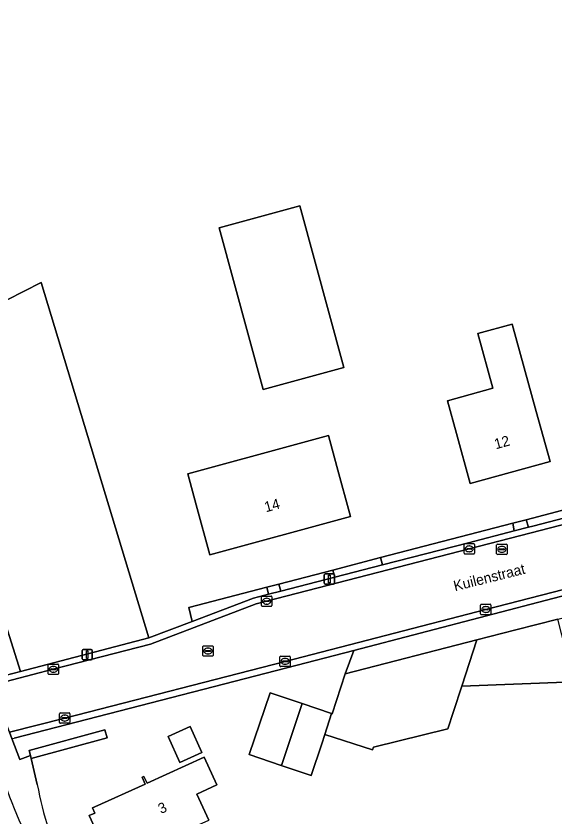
# Model space of a CAD drawing. Extents: x 162879 to 165540, y 384011 to 385181.
# Drawn here: x 163777.7 to 163829.6, y 384617.2 to 384694.4 of the extents above; entities that cross this region are included whole.
import ezdxf

# ---------------------------------------------------------------- set-up
doc = ezdxf.new("R2010")
doc.units = 0
for name, color, linetype in [('IMGEO_Brandkraan', 7, 'Continuous'), ('IMGEO_Erf', 7, 'Continuous'), ('IMGEO_Fietspad_gesloten', 7, 'Continuous'), ('IMGEO_Groenvoorziening', 7, 'Continuous'), ('IMGEO_Haag', 7, 'Continuous'), ('IMGEO_Kolk', 7, 'Continuous'), ('IMGEO_Lichtmast', 7, 'Continuous'), ('IMGEO_Openbare_ruimte_label', 7, 'Continuous'), ('IMGEO_Pand', 7, 'Continuous'), ('IMGEO_Pand_nummerreeks', 7, 'Continuous'), ('IMGEO_Rijbaan_lokaal_open', 7, 'Continuous'), ('IMGEO_Rioolput', 7, 'Continuous'), ('IMGEO_Voetpad_halfverhard', 7, 'Continuous'), ('IMGEO_Voetpad_open', 7, 'Continuous')]:
    doc.layers.add(name, color=color, linetype=linetype)

msp = doc.modelspace()

# ---------------------------------------------------------------- linework, layer by layer
at = {"layer": 'IMGEO_Brandkraan'}
for p, q in [((163824.029, 384642.526), (163824.029, 384643.378)), ((163824.104, 384643.452), (163824.956, 384643.452)), ((163824.517, 384643.232), (163824.542, 384643.232)), ((163825.03, 384643.378), (163825.03, 384642.526)), ((163824.956, 384642.452), (163824.104, 384642.452)), ((163824.288, 384642.946), (163824.288, 384642.958)), ((163824.726, 384642.909), (163824.328, 384642.909)), ((163824.331, 384642.995), (163824.729, 384642.995)), ((163824.54, 384642.672), (163824.515, 384642.672)), ((163824.772, 384642.958), (163824.772, 384642.946))]:
    msp.add_line(p, q, dxfattribs=at)
for points in [[(163824.029, 384642.526), (163824.029, 384643.378)], [(163824.104, 384643.452), (163824.956, 384643.452)], [(163825.03, 384643.378), (163825.03, 384642.526)], [(163824.956, 384642.452), (163824.104, 384642.452)]]:
    msp.add_lwpolyline(points, dxfattribs=at)
for centre, radius, start, end in [((163824.106, 384643.376), 0.0765, 91.55205, 178.44795), ((163824.106, 384643.376), 0.0765, 91.55205, 178.44795), ((163824.954, 384643.376), 0.0765, 1.55205, 88.44795), ((163824.954, 384643.376), 0.0765, 1.55205, 88.44795), ((163824.106, 384642.528), 0.0765, 181.55205, 268.44795), ((163824.106, 384642.528), 0.0765, 181.55205, 268.44795), ((163824.328, 384642.955), 0.0403, 85.87752, 175.75265), ((163824.325, 384642.945), 0.0366, 178.93798, 274.71019), ((163824.729, 384642.952), 0.043, 264.86636, 352.45326), ((163824.733, 384642.957), 0.0386, 1.73085, 96.63898), ((163824.954, 384642.528), 0.0765, 271.55205, 358.44795), ((163824.954, 384642.528), 0.0765, 271.55205, 358.44795)]:
    msp.add_arc(centre, radius, start, end, dxfattribs=at)
for centre, major_axis, ratio, start_param, end_param in [((163824.516, 384642.952), (-0.387, 0.002), 0.722429, 4.712389, 7.853982), ((163824.541, 384642.952), (-0.39, 0.002), 0.717154, 1.570796, 4.712389)]:
    msp.add_ellipse(centre, major_axis=major_axis, ratio=ratio, start_param=start_param, end_param=end_param, dxfattribs=at)
at = {"layer": 'IMGEO_Erf'}
for points in [[(163772.781, 384690.255), (163773.606, 384683.329), (163776.799, 384667.029), (163780.094, 384668.687), (163790.492, 384634.412), (163794.651, 384635.997), (163794.32, 384637.344), (163801.865, 384639.306), (163803.003, 384639.602), (163808.212, 384640.956), (163812.821, 384642.155), (163825.578, 384645.472), (163826.868, 384645.807), (163832.611, 384647.3), (163834.156, 384647.702), (163845.271, 384650.593), (163846.224, 384650.841), (163857.926, 384653.884), (163863.798, 384655.411), (163855.541, 384679.575), (163851.581, 384690.934)], [(163831.48, 384630.168), (163820.656, 384629.754), (163819.863, 384627.308), (163819.319, 384625.629), (163812.148, 384623.867), (163812.059, 384623.622), (163807.439, 384625.083), (163807.155, 384624.185), (163806.126, 384621.137), (163803.256, 384622.106), (163800.17, 384623.147), (163802.183, 384629.111), (163805.264, 384628.072), (163808.083, 384627.121), (163808.153, 384627.098), (163809.424, 384630.929), (163810.24, 384633.209), (163803.803, 384631.537), (163777.499, 384624.749)], [(163777.269, 384624.69), (163778.028, 384622.671), (163779.074, 384623.056), (163778.928, 384623.543), (163786.235, 384625.552), (163786.447, 384624.78), (163779.139, 384622.771), (163779.71, 384620.265)], [(163785.959, 384614.544), (163784.723, 384617.267), (163785.27, 384617.516), (163785.044, 384618.015), (163785.258, 384618.112), (163790.111, 384620.317), (163789.818, 384620.965), (163790.009, 384621.051), (163790.302, 384620.404), (163795.819, 384622.911), (163797.04, 384620.226), (163795.11, 384619.349), (163796.25, 384616.84)]]:
    msp.add_lwpolyline(points, dxfattribs=at)
for points in [[(163809.277, 384660.496), (163801.51, 384658.379), (163797.266, 384673.951), (163805.033, 384676.068)], [(163823.668, 384658.48), (163822.213, 384663.769), (163825.53, 384664.681), (163827.851, 384656.242), (163829.177, 384651.421), (163821.477, 384649.303), (163820.151, 384654.125), (163819.285, 384657.275)], [(163804.98, 384653.148), (163807.804, 384653.918), (163808.612, 384650.955), (163809.927, 384646.131), (163796.36, 384642.431), (163795.045, 384647.255), (163794.237, 384650.219)], [(163795.594, 384623.354), (163793.481, 384622.394), (163792.346, 384624.892), (163794.459, 384625.852)]]:
    msp.add_lwpolyline(points, close=True, dxfattribs=at)
msp.add_arc((163818.45, 384627.717), 39.45, 190.88877, 216.59133, dxfattribs=at)
at = {"layer": 'IMGEO_Fietspad_gesloten'}
msp.add_arc((163871.458, 384656.526), 101.571, 200.29621, 211.03255, dxfattribs=at)
at = {"layer": 'IMGEO_Groenvoorziening'}
msp.add_lwpolyline([(163748.867, 384699.197), (163750.997, 384694.485), (163751.782, 384692.578), (163752.608, 384690.331), (163773.426, 384634.92), (163774.54, 384631.956), (163774.838, 384631.162), (163775.122, 384630.407), (163778.093, 384631.181), (163768.177, 384662.661)], dxfattribs=at)
for points in [[(163790.492, 384634.412), (163780.094, 384668.687), (163776.799, 384667.029), (163767.156, 384663.637), (163765.695, 384663.191), (163766.054, 384662.013), (163768.177, 384662.661), (163778.093, 384631.181)], [(163821.297, 384643.58), (163825.707, 384644.721), (163825.578, 384645.472), (163812.821, 384642.155), (163813.02, 384641.452)], [(163808.431, 384640.273), (163808.212, 384640.956), (163803.003, 384639.602), (163803.208, 384638.93)], [(163800.564, 384638.25), (163802.034, 384638.628), (163801.865, 384639.306), (163794.32, 384637.344), (163794.651, 384635.997)], [(163786.235, 384625.552), (163778.928, 384623.543), (163779.074, 384623.056), (163779.139, 384622.771), (163786.447, 384624.78)]]:
    msp.add_lwpolyline(points, close=True, dxfattribs=at)
at = {"layer": 'IMGEO_Haag'}
for points in [[(163821.297, 384643.58), (163825.707, 384644.721), (163825.578, 384645.472), (163812.821, 384642.155), (163813.02, 384641.452)], [(163800.564, 384638.25), (163802.034, 384638.628), (163801.865, 384639.306), (163794.32, 384637.344), (163794.651, 384635.997)], [(163786.235, 384625.552), (163778.928, 384623.543), (163779.074, 384623.056), (163779.139, 384622.771), (163786.447, 384624.78)]]:
    msp.add_lwpolyline(points, close=True, dxfattribs=at)
at = {"layer": 'IMGEO_Kolk'}
for p, q in [((163820.889, 384642.572), (163820.889, 384643.424)), ((163820.964, 384643.498), (163821.816, 384643.498)), ((163821.377, 384643.278), (163821.402, 384643.278)), ((163821.89, 384643.424), (163821.89, 384642.572)), ((163821.816, 384642.498), (163820.964, 384642.498)), ((163821.148, 384642.992), (163821.148, 384643.004)), ((163821.586, 384642.955), (163821.188, 384642.955)), ((163821.191, 384643.041), (163821.589, 384643.041)), ((163821.4, 384642.718), (163821.375, 384642.718)), ((163821.632, 384643.004), (163821.632, 384642.992)), ((163801.341, 384637.521), (163801.341, 384638.373)), ((163801.416, 384638.447), (163802.268, 384638.447)), ((163801.6, 384637.941), (163801.6, 384637.953)), ((163802.038, 384637.904), (163801.64, 384637.904)), ((163801.643, 384637.99), (163802.041, 384637.99)), ((163801.829, 384638.227), (163801.854, 384638.227)), ((163802.084, 384637.953), (163802.084, 384637.941)), ((163802.342, 384638.373), (163802.342, 384637.521)), ((163802.268, 384637.447), (163801.416, 384637.447)), ((163801.852, 384637.667), (163801.827, 384637.667)), ((163822.474, 384636.723), (163822.474, 384637.575)), ((163822.549, 384637.649), (163823.401, 384637.649)), ((163822.733, 384637.143), (163822.733, 384637.155)), ((163823.171, 384637.106), (163822.773, 384637.106)), ((163822.776, 384637.192), (163823.174, 384637.192)), ((163822.962, 384637.429), (163822.987, 384637.429)), ((163823.217, 384637.155), (163823.217, 384637.143)), ((163823.475, 384637.575), (163823.475, 384636.723)), ((163823.401, 384636.649), (163822.549, 384636.649)), ((163822.985, 384636.869), (163822.96, 384636.869)), ((163803.119, 384631.717), (163803.119, 384632.569)), ((163803.194, 384632.643), (163804.046, 384632.643)), ((163803.607, 384632.423), (163803.632, 384632.423)), ((163804.12, 384632.569), (163804.12, 384631.717)), ((163780.763, 384630.957), (163780.763, 384631.809)), ((163780.838, 384631.883), (163781.69, 384631.883)), ((163781.251, 384631.663), (163781.276, 384631.663)), ((163781.764, 384631.809), (163781.764, 384630.957)), ((163804.046, 384631.643), (163803.194, 384631.643)), ((163803.378, 384632.137), (163803.378, 384632.149)), ((163803.816, 384632.1), (163803.418, 384632.1)), ((163803.421, 384632.186), (163803.819, 384632.186)), ((163803.63, 384631.863), (163803.605, 384631.863)), ((163803.862, 384632.149), (163803.862, 384632.137)), ((163781.69, 384630.883), (163780.838, 384630.883)), ((163781.022, 384631.377), (163781.022, 384631.389)), ((163781.46, 384631.34), (163781.062, 384631.34)), ((163781.065, 384631.426), (163781.463, 384631.426)), ((163781.274, 384631.103), (163781.249, 384631.103)), ((163781.506, 384631.389), (163781.506, 384631.377)), ((163781.868, 384626.247), (163781.868, 384627.099)), ((163781.943, 384627.173), (163782.795, 384627.173)), ((163782.869, 384627.099), (163782.869, 384626.247)), ((163782.127, 384626.667), (163782.127, 384626.679)), ((163782.565, 384626.63), (163782.167, 384626.63)), ((163782.17, 384626.716), (163782.568, 384626.716)), ((163782.379, 384626.393), (163782.354, 384626.393)), ((163782.356, 384626.953), (163782.381, 384626.953)), ((163782.611, 384626.679), (163782.611, 384626.667)), ((163782.795, 384626.173), (163781.943, 384626.173))]:
    msp.add_line(p, q, dxfattribs=at)
for points in [[(163820.889, 384642.572), (163820.889, 384643.424)], [(163820.964, 384643.498), (163821.816, 384643.498)], [(163821.89, 384643.424), (163821.89, 384642.572)], [(163821.816, 384642.498), (163820.964, 384642.498)], [(163801.341, 384637.521), (163801.341, 384638.373)], [(163801.416, 384638.447), (163802.268, 384638.447)], [(163802.342, 384638.373), (163802.342, 384637.521)], [(163802.268, 384637.447), (163801.416, 384637.447)], [(163822.474, 384636.723), (163822.474, 384637.575)], [(163822.549, 384637.649), (163823.401, 384637.649)], [(163823.475, 384637.575), (163823.475, 384636.723)], [(163823.401, 384636.649), (163822.549, 384636.649)], [(163803.119, 384631.717), (163803.119, 384632.569)], [(163803.194, 384632.643), (163804.046, 384632.643)], [(163804.12, 384632.569), (163804.12, 384631.717)], [(163780.763, 384630.957), (163780.763, 384631.809)], [(163780.838, 384631.883), (163781.69, 384631.883)], [(163781.764, 384631.809), (163781.764, 384630.957)], [(163804.046, 384631.643), (163803.194, 384631.643)], [(163781.69, 384630.883), (163780.838, 384630.883)], [(163781.868, 384626.247), (163781.868, 384627.099)], [(163781.943, 384627.173), (163782.795, 384627.173)], [(163782.869, 384627.099), (163782.869, 384626.247)], [(163782.795, 384626.173), (163781.943, 384626.173)]]:
    msp.add_lwpolyline(points, dxfattribs=at)
for centre, radius, start, end in [((163820.966, 384643.422), 0.0765, 91.55205, 178.44795), ((163820.966, 384643.422), 0.0765, 91.55205, 178.44795), ((163821.814, 384643.422), 0.0765, 1.55205, 88.44795), ((163821.814, 384643.422), 0.0765, 1.55205, 88.44795), ((163820.966, 384642.574), 0.0765, 181.55205, 268.44795), ((163820.966, 384642.574), 0.0765, 181.55205, 268.44795), ((163821.188, 384643.001), 0.0403, 85.87752, 175.75265), ((163821.185, 384642.991), 0.0366, 178.93798, 274.71019), ((163821.589, 384642.998), 0.043, 264.86636, 352.45326), ((163821.593, 384643.003), 0.0386, 1.73085, 96.63898), ((163821.814, 384642.574), 0.0765, 271.55205, 358.44795), ((163821.814, 384642.574), 0.0765, 271.55205, 358.44795), ((163801.418, 384638.371), 0.0765, 91.55205, 178.44795), ((163801.418, 384638.371), 0.0765, 91.55205, 178.44795), ((163801.64, 384637.95), 0.0403, 85.87752, 175.75265), ((163801.637, 384637.94), 0.0366, 178.93798, 274.71019), ((163802.041, 384637.947), 0.043, 264.86636, 352.45326), ((163802.045, 384637.952), 0.0386, 1.73085, 96.63898), ((163802.266, 384638.371), 0.0765, 1.55205, 88.44795), ((163802.266, 384638.371), 0.0765, 1.55205, 88.44795), ((163801.418, 384637.523), 0.0765, 181.55205, 268.44795), ((163801.418, 384637.523), 0.0765, 181.55205, 268.44795), ((163802.266, 384637.523), 0.0765, 271.55205, 358.44795), ((163802.266, 384637.523), 0.0765, 271.55205, 358.44795), ((163822.551, 384637.573), 0.0765, 91.55205, 178.44795), ((163822.551, 384637.573), 0.0765, 91.55205, 178.44795), ((163822.773, 384637.152), 0.0403, 85.87752, 175.75265), ((163822.77, 384637.142), 0.0366, 178.93798, 274.71019), ((163823.174, 384637.149), 0.043, 264.86636, 352.45326), ((163823.178, 384637.154), 0.0386, 1.73085, 96.63898), ((163823.399, 384637.573), 0.0765, 1.55205, 88.44795), ((163823.399, 384637.573), 0.0765, 1.55205, 88.44795), ((163822.551, 384636.725), 0.0765, 181.55205, 268.44795), ((163822.551, 384636.725), 0.0765, 181.55205, 268.44795), ((163823.399, 384636.725), 0.0765, 271.55205, 358.44795), ((163823.399, 384636.725), 0.0765, 271.55205, 358.44795), ((163803.196, 384632.567), 0.0765, 91.55205, 178.44795), ((163803.196, 384632.567), 0.0765, 91.55205, 178.44795), ((163804.044, 384632.567), 0.0765, 1.55205, 88.44795), ((163804.044, 384632.567), 0.0765, 1.55205, 88.44795), ((163780.84, 384631.807), 0.0765, 91.55205, 178.44795), ((163780.84, 384631.807), 0.0765, 91.55205, 178.44795), ((163781.688, 384631.807), 0.0765, 1.55205, 88.44795), ((163781.688, 384631.807), 0.0765, 1.55205, 88.44795), ((163803.196, 384631.719), 0.0765, 181.55205, 268.44795), ((163803.196, 384631.719), 0.0765, 181.55205, 268.44795), ((163803.418, 384632.146), 0.0403, 85.87752, 175.75265), ((163803.415, 384632.136), 0.0366, 178.93798, 274.71019), ((163803.819, 384632.143), 0.043, 264.86636, 352.45326), ((163803.823, 384632.148), 0.0386, 1.73085, 96.63898), ((163804.044, 384631.719), 0.0765, 271.55205, 358.44795), ((163804.044, 384631.719), 0.0765, 271.55205, 358.44795), ((163780.84, 384630.959), 0.0765, 181.55205, 268.44795), ((163780.84, 384630.959), 0.0765, 181.55205, 268.44795), ((163781.062, 384631.386), 0.0403, 85.87752, 175.75265), ((163781.059, 384631.376), 0.0366, 178.93798, 274.71019), ((163781.463, 384631.383), 0.043, 264.86636, 352.45326), ((163781.467, 384631.388), 0.0386, 1.73085, 96.63898), ((163781.688, 384630.959), 0.0765, 271.55205, 358.44795), ((163781.688, 384630.959), 0.0765, 271.55205, 358.44795), ((163781.945, 384627.097), 0.0765, 91.55205, 178.44795), ((163781.945, 384627.097), 0.0765, 91.55205, 178.44795), ((163782.793, 384627.097), 0.0765, 1.55205, 88.44795), ((163782.793, 384627.097), 0.0765, 1.55205, 88.44795), ((163781.945, 384626.249), 0.0765, 181.55205, 268.44795), ((163781.945, 384626.249), 0.0765, 181.55205, 268.44795), ((163782.167, 384626.676), 0.0403, 85.87752, 175.75265), ((163782.164, 384626.666), 0.0366, 178.93798, 274.71019), ((163782.568, 384626.673), 0.043, 264.86636, 352.45326), ((163782.572, 384626.678), 0.0386, 1.73085, 96.63898), ((163782.793, 384626.249), 0.0765, 271.55205, 358.44795), ((163782.793, 384626.249), 0.0765, 271.55205, 358.44795)]:
    msp.add_arc(centre, radius, start, end, dxfattribs=at)
for centre, major_axis, ratio, start_param, end_param in [((163821.376, 384642.998), (-0.387, 0.002), 0.722429, 4.712389, 7.853982), ((163821.401, 384642.998), (-0.39, 0.002), 0.717154, 1.570796, 4.712389), ((163801.828, 384637.947), (-0.387, 0.002), 0.722429, 4.712389, 7.853982), ((163801.853, 384637.947), (-0.39, 0.002), 0.717154, 1.570796, 4.712389), ((163822.961, 384637.149), (-0.387, 0.002), 0.722429, 4.712389, 7.853982), ((163822.986, 384637.149), (-0.39, 0.002), 0.717154, 1.570796, 4.712389), ((163803.606, 384632.143), (-0.387, 0.002), 0.722429, 4.712389, 7.853982), ((163803.631, 384632.143), (-0.39, 0.002), 0.717154, 1.570796, 4.712389), ((163781.25, 384631.383), (-0.387, 0.002), 0.722429, 4.712389, 7.853982), ((163781.275, 384631.383), (-0.39, 0.002), 0.717154, 1.570796, 4.712389), ((163782.355, 384626.673), (-0.387, 0.002), 0.722429, 4.712389, 7.853982), ((163782.38, 384626.673), (-0.39, 0.002), 0.717154, 1.570796, 4.712389)]:
    msp.add_ellipse(centre, major_axis=major_axis, ratio=ratio, start_param=start_param, end_param=end_param, dxfattribs=at)
at = {"layer": 'IMGEO_Lichtmast'}
for p, q in [((163807.396, 384639.696), (163807.396, 384640.496)), ((163807.396, 384640.496), (163807.396, 384639.696)), ((163807.496, 384640.596), (163808.286, 384640.596)), ((163808.286, 384640.596), (163807.496, 384640.596)), ((163808.386, 384640.496), (163808.386, 384639.696)), ((163808.386, 384639.696), (163808.386, 384640.496)), ((163808.286, 384639.596), (163807.496, 384639.596)), ((163807.496, 384639.596), (163808.286, 384639.596)), ((163784.036, 384632.39), (163784.036, 384633.19)), ((163784.036, 384633.19), (163784.036, 384632.39)), ((163784.136, 384633.29), (163784.926, 384633.29)), ((163784.926, 384633.29), (163784.136, 384633.29)), ((163785.026, 384633.19), (163785.026, 384632.39)), ((163785.026, 384632.39), (163785.026, 384633.19)), ((163784.926, 384632.29), (163784.136, 384632.29)), ((163784.136, 384632.29), (163784.926, 384632.29))]:
    msp.add_line(p, q, dxfattribs=at)
for points in [[(163807.816, 384640.471), (163807.966, 384640.471), (163807.966, 384639.721), (163807.816, 384639.721), (163807.816, 384640.471)], [(163784.456, 384633.165), (163784.606, 384633.165), (163784.606, 384632.415), (163784.456, 384632.415), (163784.456, 384633.165)]]:
    msp.add_lwpolyline(points, dxfattribs=at)
for centre, start, end in [((163807.496, 384640.496), 90, 180), ((163807.496, 384640.496), 90, 180), ((163808.286, 384640.496), 0, 90), ((163808.286, 384640.496), 360, 90), ((163807.496, 384639.696), 180, 270), ((163807.496, 384639.696), 180, 270), ((163808.286, 384639.696), 270, 0), ((163808.286, 384639.696), 270, 0), ((163784.136, 384633.19), 90, 180), ((163784.136, 384633.19), 90, 180), ((163784.926, 384633.19), 0, 90), ((163784.926, 384633.19), 360, 90), ((163784.136, 384632.39), 180, 270), ((163784.136, 384632.39), 180, 270), ((163784.926, 384632.39), 270, 0), ((163784.926, 384632.39), 270, 0)]:
    msp.add_arc(centre, 0.1, start, end, dxfattribs=at)
at = {"layer": 'IMGEO_Pand'}
for points in [[(163801.51, 384658.379), (163809.277, 384660.496), (163805.033, 384676.068), (163797.266, 384673.951)], [(163827.851, 384656.242), (163825.53, 384664.681), (163822.213, 384663.769), (163823.668, 384658.48), (163819.285, 384657.275), (163820.151, 384654.125), (163821.477, 384649.303), (163829.177, 384651.421)], [(163808.612, 384650.955), (163807.804, 384653.918), (163804.98, 384653.148), (163794.237, 384650.219), (163795.045, 384647.255), (163796.36, 384642.431), (163809.927, 384646.131)], [(163829.943, 384636.207), (163825.876, 384635.19), (163822.103, 384634.213), (163820.656, 384629.754), (163831.48, 384630.168)], [(163820.656, 384629.754), (163822.103, 384634.213), (163809.424, 384630.929), (163808.153, 384627.098), (163808.083, 384627.121), (163807.439, 384625.083), (163812.059, 384623.622), (163812.148, 384623.867), (163819.319, 384625.629), (163819.863, 384627.308)], [(163803.256, 384622.106), (163803.296, 384622.212), (163805.264, 384628.072), (163802.183, 384629.111), (163800.17, 384623.147)], [(163807.439, 384625.083), (163808.083, 384627.121), (163805.264, 384628.072), (163803.296, 384622.212), (163803.256, 384622.106), (163806.126, 384621.137), (163807.155, 384624.185)], [(163795.594, 384623.354), (163794.459, 384625.852), (163792.346, 384624.892), (163793.481, 384622.394)], [(163796.25, 384616.84), (163795.11, 384619.349), (163797.04, 384620.226), (163795.819, 384622.911), (163790.302, 384620.404), (163790.009, 384621.051), (163789.818, 384620.965), (163790.111, 384620.317), (163785.258, 384618.112), (163785.044, 384618.015), (163785.27, 384617.516), (163784.723, 384617.267), (163785.959, 384614.544), (163786.505, 384614.792), (163787.382, 384612.862)]]:
    msp.add_lwpolyline(points, close=True, dxfattribs=at)
at = {"layer": 'IMGEO_Rijbaan_lokaal_open'}
msp.add_lwpolyline([(163842.2, 384642.092), (163862.099, 384647.248), (163867.902, 384648.771), (163867.848, 384649.068), (163866.917, 384654.455), (163866.861, 384654.779), (163860.553, 384653.15), (163840.936, 384648.051), (163821.39, 384642.998), (163801.842, 384637.947), (163800.838, 384637.703), (163790.63, 384633.82), (163781.264, 384631.383), (163775.331, 384629.849), (163775.442, 384629.556), (163776.948, 384625.547), (163777.04, 384625.303), (163782.369, 384626.673), (163803.62, 384632.143), (163822.975, 384637.149)], close=True, dxfattribs=at)
at = {"layer": 'IMGEO_Rioolput'}
for p, q in [((163795.682, 384632.723), (163795.682, 384633.575)), ((163795.757, 384633.649), (163796.609, 384633.649)), ((163795.941, 384633.143), (163795.941, 384633.155)), ((163795.984, 384633.192), (163796.382, 384633.192)), ((163796.17, 384633.429), (163796.195, 384633.429)), ((163796.425, 384633.155), (163796.425, 384633.143)), ((163796.683, 384633.575), (163796.683, 384632.723)), ((163796.609, 384632.649), (163795.757, 384632.649)), ((163796.379, 384633.106), (163795.981, 384633.106)), ((163796.193, 384632.869), (163796.168, 384632.869))]:
    msp.add_line(p, q, dxfattribs=at)
for points in [[(163795.682, 384632.723), (163795.682, 384633.575)], [(163795.757, 384633.649), (163796.609, 384633.649)], [(163796.683, 384633.575), (163796.683, 384632.723)], [(163796.609, 384632.649), (163795.757, 384632.649)]]:
    msp.add_lwpolyline(points, dxfattribs=at)
for centre, radius, start, end in [((163795.759, 384633.573), 0.0765, 91.55205, 178.44795), ((163795.759, 384633.573), 0.0765, 91.55205, 178.44795), ((163795.981, 384633.152), 0.0403, 85.87752, 175.75265), ((163795.978, 384633.142), 0.0366, 178.93798, 274.71019), ((163796.382, 384633.149), 0.043, 264.86636, 352.45326), ((163796.386, 384633.154), 0.0386, 1.73085, 96.63898), ((163796.607, 384633.573), 0.0765, 1.55205, 88.44795), ((163796.607, 384633.573), 0.0765, 1.55205, 88.44795), ((163795.759, 384632.725), 0.0765, 181.55205, 268.44795), ((163795.759, 384632.725), 0.0765, 181.55205, 268.44795), ((163796.607, 384632.725), 0.0765, 271.55205, 358.44795), ((163796.607, 384632.725), 0.0765, 271.55205, 358.44795)]:
    msp.add_arc(centre, radius, start, end, dxfattribs=at)
for centre, major_axis, ratio, start_param, end_param in [((163796.169, 384633.149), (-0.387, 0.002), 0.722429, 4.712389, 7.853982), ((163796.194, 384633.149), (-0.39, 0.002), 0.717154, 1.570796, 4.712389)]:
    msp.add_ellipse(centre, major_axis=major_axis, ratio=ratio, start_param=start_param, end_param=end_param, dxfattribs=at)
at = {"layer": 'IMGEO_Voetpad_halfverhard'}
msp.add_lwpolyline([(163832.817, 384646.563), (163832.611, 384647.3), (163826.868, 384645.807), (163827.094, 384645.08), (163827.515, 384645.189)], close=True, dxfattribs=at)
at = {"layer": 'IMGEO_Voetpad_open'}
for points in [[(163779.71, 384620.265), (163779.139, 384622.771), (163779.074, 384623.056), (163778.028, 384622.671), (163777.269, 384624.69), (163777.04, 384625.303), (163776.948, 384625.547), (163775.442, 384629.556), (163775.331, 384629.849), (163775.122, 384630.407), (163774.838, 384631.162), (163774.54, 384631.956), (163773.426, 384634.92), (163752.608, 384690.331), (163751.782, 384692.578), (163750.997, 384694.485), (163748.867, 384699.197)], [(163775.331, 384629.849), (163781.264, 384631.383), (163790.63, 384633.82), (163800.838, 384637.703), (163801.842, 384637.947), (163821.39, 384642.998), (163840.936, 384648.051)], [(163832.817, 384646.563), (163827.515, 384645.189), (163827.094, 384645.08), (163825.707, 384644.721), (163821.297, 384643.58), (163813.02, 384641.452), (163808.431, 384640.273), (163803.208, 384638.93), (163802.034, 384638.628), (163800.564, 384638.25), (163794.651, 384635.997), (163790.492, 384634.412), (163778.093, 384631.181), (163775.122, 384630.407)]]:
    msp.add_lwpolyline(points, dxfattribs=at)
for points in [[(163829.437, 384638.195), (163836.514, 384640.033), (163837.924, 384640.399), (163842.315, 384641.54), (163868.031, 384648.176), (163867.902, 384648.771), (163862.099, 384647.248), (163842.2, 384642.092), (163822.975, 384637.149), (163803.62, 384632.143), (163782.369, 384626.673), (163777.04, 384625.303), (163777.269, 384624.69), (163777.499, 384624.749), (163803.803, 384631.537), (163810.24, 384633.209)], [(163826.868, 384645.807), (163825.578, 384645.472), (163825.707, 384644.721), (163827.094, 384645.08)], [(163812.821, 384642.155), (163808.212, 384640.956), (163808.431, 384640.273), (163813.02, 384641.452)], [(163837.924, 384640.399), (163836.514, 384640.033), (163829.437, 384638.195), (163810.24, 384633.209), (163809.424, 384630.929), (163822.103, 384634.213), (163825.876, 384635.19), (163829.943, 384636.207), (163836.568, 384637.863)], [(163803.003, 384639.602), (163801.865, 384639.306), (163802.034, 384638.628), (163803.208, 384638.93)]]:
    msp.add_lwpolyline(points, close=True, dxfattribs=at)
for centre, radius, start, end in [((163871.458, 384656.526), 101.571, 200.29621, 211.03255), ((163818.45, 384627.717), 39.45, 190.88877, 216.59133)]:
    msp.add_arc(centre, radius, start, end, dxfattribs=at)

# ---------------------------------------------------------------- texts
at = {"layer": 'IMGEO_Openbare_ruimte_label'}
msp.add_text('Kuilenstraat', height=1, rotation=14.06404, dxfattribs=at).set_placement((163820.006, 384638.904))
at = {"layer": 'IMGEO_Pand_nummerreeks'}
for s, rotation, p in [('12', 15.37971, (163823.947, 384652.596)), ('14', 15.25476, (163801.77, 384646.519)), ('3', 24.43741, (163791.645, 384617.411))]:
    msp.add_text(s, height=1, rotation=rotation, dxfattribs=at).set_placement(p)

doc.saveas('drawing.dxf')
